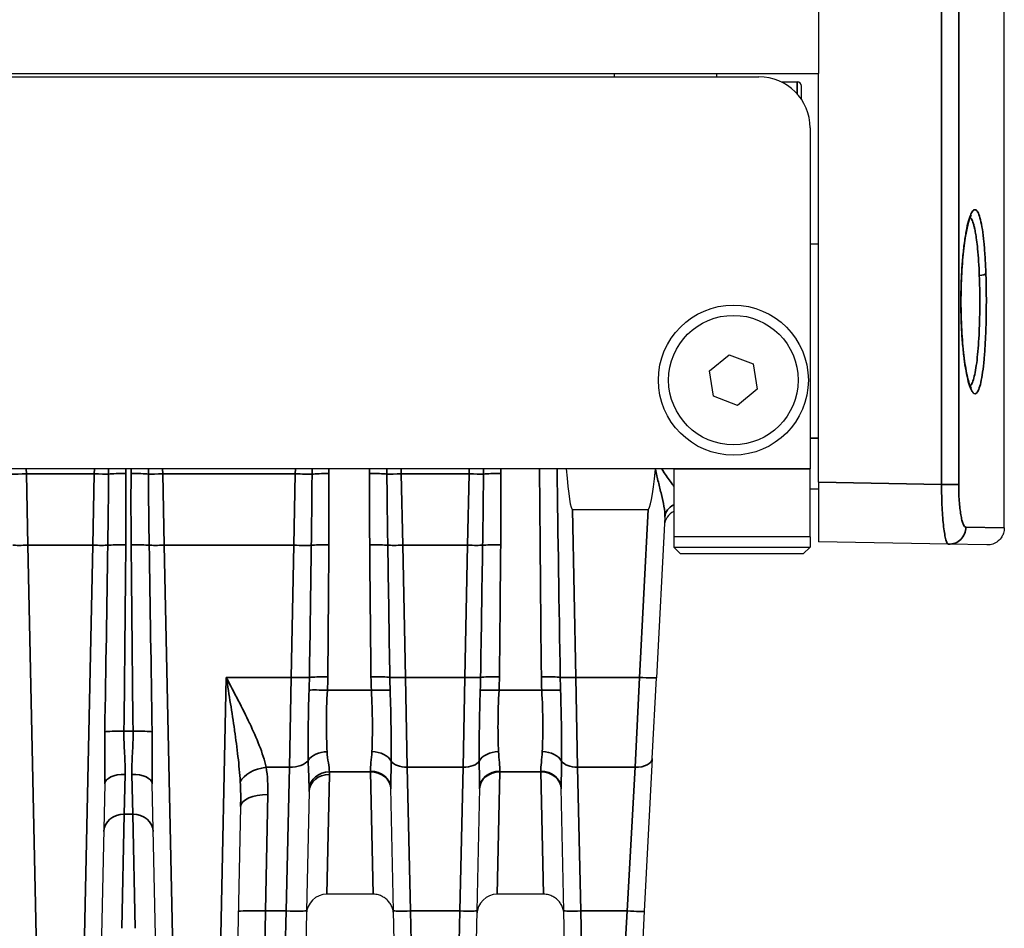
# Model space of a CAD drawing. Header units: millimetres. Extents: x 399 to 6233, y -1870 to 1602.
# Tile 349 of 656: x 4277 to 4306, y 569 to 596. Entities that reach past the tile are written whole.
import ezdxf

# ---------------------------------------------------------------- set-up
doc = ezdxf.new("R2010")
doc.units = ezdxf.units.MM
for name, color, linetype, lineweight in [('AM_8', 1, 'Continuous', 25), ('可見 (ISO)', 7, 'Continuous', 25), ('窄部可見 (ISO)', 7, 'Continuous', 35)]:
    doc.layers.add(name, color=color, linetype=linetype, lineweight=lineweight)
doc.layers.add('S40', color=7, linetype='Continuous')

# ---------------------------------------------------------------- blocks, each defined once
blk = doc.blocks.new('S40-正視-02')
at = {"layer": '可見 (ISO)'}
for p, q in [((61.95, -10.336), (61.95, 30.079)), ((56.5, 7.45), (56.5, 3)), ((-56.5, 3), (56.5, 3)), ((-54.75, 2.9), (54.75, 2.9)), ((50.5, 3), (50.5, 2.9)), ((53.5, 3), (53.5, 2.9)), ((56.5, -9), (56.5, 3)), ((55.404, 2.75), (55.875, 2.75)), ((56, 2.229), (56, 2.625)), ((56.25, 1.4), (56.25, -8.6)), ((56.25, -2), (56.5, -2)), ((53.299, -5.732), (53.881, -5.259)), ((53.881, -5.259), (54.583, -5.527)), ((53.417, -6.473), (53.299, -5.732)), ((54.583, -5.527), (54.701, -6.268)), ((54.701, -6.268), (54.119, -6.741)), ((54.119, -6.741), (53.417, -6.473)), ((52.25, -8.6), (-52.25, -8.6)), ((52.25, -8.6), (52.25, -10.6)), ((56.25, -10.6), (56.25, -8.6)), ((51.85, -9.2), (51.85, -9.2)), ((56.5, -9.2), (56.25, -9.2)), ((56.5, -9), (56.5, -10.75)), ((49.277, -9.8), (51.5, -9.8)), ((51.988, -10.022), (51.741, -14.733)), ((56.25, -10.6), (52.25, -10.6)), ((52.25, -10.6), (52.25, -10.9)), ((56.25, -10.6), (56.25, -10.9)), ((52.25, -10.9), (56.25, -10.9)), ((52.45, -11.1), (52.25, -10.9)), ((56.05, -11.1), (56.25, -10.9)), ((60.316, -10.817), (56.5, -10.75)), ((61.441, -10.836), (60.316, -10.817)), ((56.05, -11.1), (52.45, -11.1)), ((51.617, -17.105), (51.741, -14.733)), ((51.617, -17.105), (51.382, -21.587)), ((35.554, -17.846), (35.442, -23.163)), ((37.058, -23.163), (36.946, -17.846)), ((41.549, -18.073), (41.476, -21.57)), ((44.024, -21.571), (43.949, -17.977)), ((46.551, -17.977), (46.476, -21.571)), ((49.024, -21.571), (48.949, -17.977)), ((39.54, -18.517), (39.442, -23.163)), ((43.426, -21.087), (42.073, -21.087)), ((48.426, -21.087), (47.073, -21.087)), ((41.476, -21.57), (41.452, -22.721)), ((44.043, -22.463), (44.024, -21.571)), ((46.476, -21.571), (46.457, -22.463)), ((49.045, -22.576), (49.024, -21.571)), ((51.382, -21.587), (51.329, -22.613))]:
    blk.add_line(p, q, dxfattribs=at)
for radius in [2.2, 1.9]:
    blk.add_circle((54, -6), radius, dxfattribs=at)
for centre, radius, start, end in [((54.75, 1.4), 1.5, 0, 90), ((55.875, 2.625), 0.125, 0, 90), ((52.474, -10.3), 0.5, 116.6773, 177), ((42.073, -21.687), 0.6, 90, 178.8), ((47.073, -21.687), 0.6, 90, 178.8)]:
    blk.add_arc(centre, radius, start, end, dxfattribs=at)
for centre, major_axis, ratio, start_param, end_param in [((48.778, 14.073), (0.5, -23.873), 0.02094, 5.964333, 6.282747), ((52.75, 14.073), (-1.251, -23.873), 0.020916, 0.001096, 0.31706)]:
    blk.add_ellipse(centre, major_axis=major_axis, ratio=ratio, start_param=start_param, end_param=end_param, dxfattribs=at)
for points, knots in [([(60.982, -1.166), (60.982, -1.166), (60.982, -1.166), (60.981, -1.167), (60.973, -1.178), (60.948, -1.227), (60.928, -1.277), (60.881, -1.433), (60.853, -1.554), (60.796, -1.868), (60.767, -2.074), (60.72, -2.537), (60.702, -2.802), (60.685, -3.211), (60.681, -3.35), (60.678, -3.63), (60.678, -3.772), (60.682, -4.118), (60.689, -4.323), (60.7, -4.518)], [0.044217, 0.044217, 0.044217, 0.044217, 0.0458234, 0.0458234, 0.0754783, 0.0754783, 0.1234185, 0.1234185, 0.1904696, 0.1904696, 0.2709175, 0.2709175, 0.3552394, 0.3552394, 0.3972424, 0.3972424, 0.4396114, 0.4396114, 0.5013352, 0.5013352, 0.5013352, 0.5013352]), ([(60.7, -4.518), (60.714, -4.788), (60.736, -5.046), (60.79, -5.498), (60.823, -5.698), (60.891, -6.01), (60.929, -6.13), (60.97, -6.218), (60.981, -6.233), (60.981, -6.234), (60.981, -6.234), (60.981, -6.234)], [0, 0, 0, 0, 0.0852293, 0.0852293, 0.1700288, 0.1700288, 0.2535337, 0.2535337, 0.2898157, 0.2898157, 0.2906309, 0.2906309, 0.2906309, 0.2906309]), ([(61.95, -10.336), (61.95, -10.39), (61.941, -10.445), (61.912, -10.531), (61.896, -10.565), (61.849, -10.643), (61.812, -10.686), (61.744, -10.742), (61.716, -10.761), (61.639, -10.803), (61.585, -10.821), (61.502, -10.835), (61.471, -10.837), (61.441, -10.836)], [0, 0, 0, 0, 0.01613781, 0.01613781, 0.02726915, 0.02726915, 0.04367767, 0.04367767, 0.05366729, 0.05366729, 0.07010255, 0.07010255, 0.07914, 0.07914, 0.07914, 0.07914]), ([(44.026, -21.674), (44.026, -21.651), (44.024, -21.628), (44.018, -21.583), (44.013, -21.56), (43.997, -21.496), (43.982, -21.455), (43.943, -21.379), (43.92, -21.343), (43.868, -21.278), (43.838, -21.248), (43.773, -21.195), (43.737, -21.172), (43.663, -21.134), (43.623, -21.118), (43.532, -21.094), (43.479, -21.087), (43.426, -21.087)], [0, 0, 0, 0, 0.00692113, 0.00692113, 0.01375081, 0.01375081, 0.02679823, 0.02679823, 0.0393646, 0.0393646, 0.05193098, 0.05193098, 0.06449736, 0.06449736, 0.07706374, 0.07706374, 0.09281981, 0.09281981, 0.09281981, 0.09281981]), ([(49.026, -21.674), (49.026, -21.651), (49.024, -21.628), (49.018, -21.583), (49.013, -21.56), (48.997, -21.496), (48.982, -21.455), (48.943, -21.379), (48.92, -21.343), (48.868, -21.278), (48.838, -21.248), (48.773, -21.195), (48.737, -21.172), (48.663, -21.134), (48.623, -21.118), (48.532, -21.094), (48.479, -21.087), (48.426, -21.087)], [0, 0, 0, 0, 0.00692113, 0.00692113, 0.01375081, 0.01375081, 0.02679823, 0.02679823, 0.0393646, 0.0393646, 0.05193098, 0.05193098, 0.06449736, 0.06449736, 0.07706374, 0.07706374, 0.09281981, 0.09281981, 0.09281981, 0.09281981])]:
    blk.add_open_spline(points, degree=3, knots=knots, dxfattribs=at)
blk.add_open_spline([(51.718, -8.618), (51.718, -8.612), (51.719, -8.606), (51.72, -8.6)], degree=3, dxfattribs=at)
at = {"layer": '窄部可見 (ISO)'}
for p, q in [((60.109, -9.063), (60.109, 48.513)), ((60.611, 48.513), (60.611, -9.063)), ((55.875, 2.75), (55.875, 2.392)), ((56.25, -7.7), (56.5, -7.7)), ((33.252, -8.6), (33.256, -8.753)), ((35.244, -8.753), (35.248, -8.6)), ((37.252, -8.6), (37.256, -8.753)), ((41.144, -8.753), (41.148, -8.6)), ((44.252, -8.6), (44.256, -8.753)), ((46.244, -8.753), (46.248, -8.6)), ((56.25, -8.6), (52.25, -8.6)), ((33.256, -8.753), (35.244, -8.753)), ((33.299, -10.847), (33.256, -8.753)), ((35.244, -8.753), (35.201, -10.847)), ((37.299, -10.847), (37.256, -8.753)), ((37.256, -8.753), (41.144, -8.753)), ((41.144, -8.753), (41.101, -10.847)), ((44.299, -10.847), (44.256, -8.753)), ((44.256, -8.753), (46.244, -8.753)), ((46.244, -8.753), (46.201, -10.847)), ((56.5, -9), (60.109, -9.063)), ((60.611, -9.063), (60.109, -9.063)), ((49.277, -9.8), (49.381, -14.724)), ((51.242, -14.724), (51.5, -9.8)), ((61.95, -10.336), (60.818, -10.317)), ((35.201, -10.847), (33.299, -10.847)), ((33.299, -10.847), (33.557, -23.169)), ((34.943, -23.169), (35.201, -10.847)), ((41.101, -10.847), (37.299, -10.847)), ((37.299, -10.847), (37.557, -23.169)), ((41.02, -14.724), (41.101, -10.847)), ((46.201, -10.847), (44.299, -10.847)), ((44.299, -10.847), (44.381, -14.724)), ((46.119, -14.724), (46.201, -10.847)), ((38.943, -23.169), (39.119, -14.724)), ((39.119, -14.724), (41.02, -14.724)), ((41.02, -14.724), (40.971, -17.36)), ((44.43, -17.36), (44.381, -14.724)), ((44.381, -14.724), (46.119, -14.724)), ((46.119, -14.724), (46.07, -17.36)), ((49.381, -14.724), (51.242, -14.724)), ((49.43, -17.36), (49.381, -14.724)), ((51.242, -14.724), (51.118, -17.36)), ((41.551, -15.062), (41.551, -15.062)), ((42.088, -15.103), (43.377, -15.103)), ((43.927, -15.062), (43.927, -15.062)), ((46.573, -15.062), (46.573, -15.062)), ((47.123, -15.103), (48.377, -15.103)), ((48.927, -15.062), (48.927, -15.062)), ((36.116, -16.302), (36.384, -16.302)), ((39.379, -16.404), (39.379, -16.404)), ((39.454, -16.967), (39.454, -16.967)), ((41.522, -16.896), (41.522, -16.896)), ((43.959, -16.896), (43.959, -16.896)), ((46.541, -16.896), (46.541, -16.896)), ((48.959, -16.896), (48.959, -16.896)), ((36.124, -18.739), (36.154, -17.569)), ((36.346, -17.569), (36.376, -18.739)), ((40.289, -17.36), (40.971, -17.36)), ((40.876, -21.578), (40.971, -17.36)), ((42.073, -21.087), (42.149, -17.57)), ((43.349, -17.496), (42.148, -17.496)), ((43.349, -17.48), (43.349, -17.496)), ((43.426, -21.087), (43.349, -17.496)), ((44.43, -17.36), (46.07, -17.36)), ((44.43, -17.36), (44.524, -21.578)), ((45.976, -21.578), (46.07, -17.36)), ((47.073, -21.087), (47.151, -17.496)), ((47.151, -17.496), (47.151, -17.48)), ((48.349, -17.496), (47.151, -17.496)), ((48.349, -17.48), (48.349, -17.496)), ((48.426, -21.087), (48.349, -17.496)), ((49.43, -17.36), (51.118, -17.36)), ((49.43, -17.36), (49.524, -21.578)), ((50.883, -21.578), (51.118, -17.36)), ((40.34, -18.164), (40.275, -21.578)), ((36.053, -22.087), (36.124, -18.739)), ((36.376, -18.739), (36.124, -18.739)), ((36.447, -22.087), (36.376, -18.739)), ((40.275, -21.578), (40.251, -22.73)), ((40.876, -21.578), (40.275, -21.578)), ((40.852, -22.73), (40.876, -21.578)), ((45.976, -21.578), (44.524, -21.578)), ((44.524, -21.578), (44.543, -22.469)), ((45.957, -22.469), (45.976, -21.578)), ((50.883, -21.578), (49.524, -21.578)), ((49.524, -21.578), (49.545, -22.582)), ((50.829, -22.603), (50.883, -21.578))]:
    blk.add_line(p, q, dxfattribs=at)
for centre, major_axis, ratio, start_param, end_param in [((61.21, -2.871), (0.2, 0.007), 0.306556, 4.73652, 6.168815), ((60.5, -4.529), (0.2, 0.011), 0.306284, 6.109069, 6.283185), ((34.969, -21.875), (-0.514, -24.512), 0.020394, 2.13587, 2.143541), ((37.531, -21.875), (0.514, -24.512), 0.020394, 4.139644, 4.147316), ((44.531, -21.875), (0.514, -24.512), 0.020394, 4.139644, 4.147316), ((45.969, -21.875), (-0.514, -24.512), 0.020394, 2.13587, 2.143541), ((49.752, -32.457), (0.964, -45.999), 0.010868, 4.166905, 4.316386), ((33.256, -8.746), (0.5, 0.01), 0.013959, 3.705433, 4.712097), ((35.244, -8.746), (-0.5, 0.01), 0.013959, 1.571089, 2.577752), ((36.174, -8.774), (0.6, 0.004), 0.058757, 1.570359, 2.576719), ((36.326, -8.774), (0.6, -0.004), 0.058757, 0.564874, 1.571234), ((37.256, -8.746), (-0.5, -0.01), 0.013959, 0.563841, 1.570504), ((41.144, -8.744), (0.6, -0.013), 0.013959, 4.712681, 5.672806), ((42.127, -8.775), (-0.6, -0.006), 0.058755, 4.711774, 5.671663), ((43.326, -8.774), (-0.6, 0.004), 0.058757, 3.706466, 4.712827), ((44.256, -8.746), (-0.5, -0.01), 0.013959, 0.563841, 1.570504), ((46.244, -8.746), (0.5, -0.01), 0.013959, 4.712681, 5.719345), ((47.174, -8.774), (-0.6, -0.004), 0.058757, 4.711951, 5.718312), ((52.488, -10.048), (-0.499, 0.026), 0.873657, 5.253727, 6.283185), ((60.325, -10.317), (-0.009, -0.5), 0.98763, 0, 1.588034), ((33.299, -10.829), (0.5, 0.01), 0.034892, 3.62965, 4.711658), ((35.201, -10.829), (-0.5, 0.01), 0.034892, 1.571527, 2.653535), ((34.748, -32.457), (-0.964, -45.999), 0.010868, 1.929507, 2.060085), ((36.172, -10.867), (0.6, -0.005), 0.058756, 1.57128, 2.65294), ((35.395, -23.669), (0.533, 32.384), 0.019013, 4.94222, 5.120295), ((36.328, -10.867), (0.6, 0.005), 0.058756, 0.488652, 1.570312), ((37.105, -23.669), (-0.533, 32.384), 0.019013, 1.16289, 1.340965), ((37.299, -10.829), (-0.5, -0.01), 0.034892, 0.488057, 1.570065), ((37.752, -32.457), (0.964, -45.999), 0.010868, 4.2231, 4.353678), ((41.101, -10.826), (0.6, -0.013), 0.034892, 4.71312, 5.744383), ((-2818.371, 28.529), (2860.217, 15.262), 0.998902, 6.262704, 6.264061), ((42.13, -10.869), (-0.6, 0.004), 0.058757, 4.712779, 5.743713), ((41.255, -25.939), (0.566, 35.382), 0.019792, 5.035681, 5.153787), ((43.328, -10.867), (-0.6, -0.005), 0.058756, 3.630245, 4.711905), ((44.107, -23.388), (-0.529, 32.381), 0.019208, 1.172292, 1.299088), ((44.299, -10.829), (-0.5, -0.01), 0.034892, 0.488057, 1.570065), ((3171.78, 36.516), (-3128.226, 18.641), 0.998953, 0.021122, 0.022363), ((46.201, -10.829), (0.5, -0.01), 0.034892, 4.71312, 5.795128), ((-3081.28, 36.516), (3128.226, 18.641), 0.998953, 6.260823, 6.262063), ((47.172, -10.867), (-0.6, 0.005), 0.058756, 4.712873, 5.794533), ((46.393, -23.388), (0.529, 32.381), 0.019208, 4.984098, 5.110893), ((41.02, -14.703), (0.6, -0.013), 0.034892, 4.71312, 5.832242), ((37.389, -14.301), (-0.098, 8.678), 0.48068, 4.615075, 4.658173), ((42.099, -14.744), (-0.6, 0.006), 0.058756, 4.712939, 5.831699), ((32.029, -14.616), (10.07, 0), 0.998272, 6.234735, 6.273976), ((43.366, -14.743), (-0.6, -0.007), 0.058755, 3.536831, 4.711744), ((55.044, -14.581), (-11.679, 0), 0.998272, 0.010815, 0.044766), ((44.381, -14.707), (-0.5, -0.01), 0.034892, 0.394772, 1.570065), ((46.93, -14.312), (-0.015, -8.387), 0.359374, 4.762021, 4.807062), ((46.119, -14.707), (0.5, -0.01), 0.034892, 4.71312, 5.888413), ((43.57, -14.312), (-0.015, 8.387), 0.359374, 4.617716, 4.662757), ((47.134, -14.743), (-0.6, 0.007), 0.058755, 4.713034, 5.887947), ((35.456, -14.581), (11.679, 0), 0.998272, 6.23842, 6.27237), ((48.366, -14.743), (-0.6, -0.007), 0.058755, 3.536831, 4.711744), ((60.044, -14.581), (-11.679, 0), 0.998272, 0.010815, 0.044766), ((49.381, -14.707), (-0.5, -0.01), 0.034892, 0.394772, 1.570065), ((51.93, -14.312), (-0.015, -8.387), 0.359374, 4.762021, 4.807062), ((51.242, -14.707), (0.499, -0.026), 0.034852, 4.714215, 6.283185), ((42.088, -15.138), (-0.599, 0.029), 0.058689, 4.715248, 5.8287), ((43.377, -15.138), (-0.599, -0.027), 0.058699, 3.540675, 4.709747), ((47.123, -15.138), (-0.599, 0.027), 0.058699, 4.715031, 5.884103), ((48.377, -15.138), (-0.599, -0.027), 0.058699, 3.540675, 4.709747), ((36.116, -16.337), (-0.6, 0.007), 0.058754, 4.713094, 5.925287), ((36.384, -16.337), (0.6, 0.007), 0.058754, 0.357898, 1.570091), ((42.078, -17.299), (-0.599, -0.027), 0.65857, 4.682756, 5.858717), ((43.392, -17.298), (0.6, -0.02), 0.658485, 0.357875, 1.592999), ((47.108, -17.298), (-0.6, -0.02), 0.658485, 4.690186, 5.92531), ((48.392, -17.298), (0.6, -0.02), 0.658485, 0.357875, 1.592999), ((40.971, -17.023), (0.6, -0.013), 0.56206, 4.724162, 5.89911), ((44.43, -17.079), (-0.5, -0.01), 0.56206, 0.324392, 1.559023), ((46.07, -17.079), (0.5, -0.01), 0.56206, 4.724162, 5.958793), ((49.43, -17.079), (-0.5, -0.01), 0.56206, 0.324392, 1.559023), ((51.118, -17.079), (0.499, -0.026), 0.561617, 4.741814, 6.283185), ((36.154, -17.858), (-0.6, 0.013), 0.481235, 4.722469, 6.283185), ((36.346, -17.858), (0.6, 0.013), 0.481235, 0, 1.560716), ((40.289, -17.81), (-0.786, -0.15), 0.555227, 4.606487, 5.897702), ((42.149, -18.086), (-0.6, 0.013), 0.859283, 4.730386, 6.283185), ((42.148, -18.01), (-0.599, -0.028), 0.856112, 4.672228, 6.168877), ((43.349, -17.99), (0.6, 0.013), 0.850862, 0, 1.552975), ((43.349, -18.01), (0.6, 0.013), 0.856313, 0, 1.552861), ((47.151, -17.99), (-0.6, 0.013), 0.850862, 4.73021, 6.283185), ((47.151, -18.01), (-0.6, 0.013), 0.856313, 4.730324, 6.283185), ((48.349, -17.99), (0.6, 0.013), 0.850862, 0, 1.552975), ((48.349, -18.01), (0.6, 0.013), 0.856313, 0, 1.552861), ((40.34, -18.534), (-0.8, 0.017), 0.461544, 4.722057, 6.283185), ((36.124, -19.262), (-0.6, 0.013), 0.871195, 4.730636, 6.283185), ((36.376, -19.262), (0.6, 0.013), 0.871195, 0, 1.552549), ((40.275, -21.606), (-0.8, 0.017), 0.034892, 4.71312, 6.283185), ((40.876, -21.557), (0.6, -0.013), 0.034892, 4.71312, 6.283185), ((44.524, -21.561), (-0.5, -0.01), 0.034892, 0, 1.570065), ((45.976, -21.561), (0.5, -0.01), 0.034892, 4.71312, 6.283185), ((49.524, -21.561), (-0.5, -0.01), 0.034892, 0, 1.570065), ((50.883, -21.561), (0.499, -0.026), 0.034852, 4.714215, 6.283185)]:
    blk.add_ellipse(centre, major_axis=major_axis, ratio=ratio, start_param=start_param, end_param=end_param, dxfattribs=at)
for points, knots in [([(60.697, -4.529), (60.688, -4.359), (60.682, -4.186), (60.678, -4.01), (60.675, -3.833), (60.674, -3.653), (60.677, -3.477), (60.679, -3.3), (60.685, -3.126), (60.693, -2.955), (60.701, -2.785), (60.712, -2.618), (60.726, -2.461), (60.739, -2.304), (60.755, -2.156), (60.773, -2.017), (60.791, -1.878), (60.811, -1.751), (60.832, -1.637), (60.853, -1.524), (60.876, -1.423), (60.9, -1.337), (60.923, -1.252), (60.947, -1.182), (60.972, -1.128), (60.997, -1.075), (61.022, -1.037), (61.047, -1.017), (61.072, -0.997), (61.096, -0.993), (61.12, -1.008), (61.144, -1.022), (61.167, -1.053), (61.189, -1.101), (61.211, -1.149), (61.232, -1.213), (61.251, -1.294), (61.271, -1.375), (61.289, -1.47), (61.306, -1.579), (61.322, -1.688), (61.337, -1.812), (61.351, -1.947), (61.364, -2.082), (61.375, -2.227), (61.385, -2.382), (61.395, -2.536), (61.403, -2.702), (61.409, -2.871)], [0.01662398, 0.01662398, 0.01662398, 0.01662398, 0.017157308, 0.017157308, 0.017157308, 0.01769125, 0.01769125, 0.01769125, 0.018228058, 0.018228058, 0.018228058, 0.018764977, 0.018764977, 0.018764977, 0.019302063, 0.019302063, 0.019302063, 0.01983942, 0.01983942, 0.01983942, 0.020376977, 0.020376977, 0.020376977, 0.020914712, 0.020914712, 0.020914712, 0.021452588, 0.021452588, 0.021452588, 0.0219905, 0.0219905, 0.0219905, 0.022528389, 0.022528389, 0.022528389, 0.023066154, 0.023066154, 0.023066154, 0.023603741, 0.023603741, 0.023603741, 0.024141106, 0.024141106, 0.024141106, 0.024678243, 0.024678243, 0.024678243, 0.025215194, 0.025215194, 0.025215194, 0.025215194]), ([(61.217, -2.932), (61.211, -2.791), (61.204, -2.652), (61.196, -2.521), (61.188, -2.391), (61.178, -2.268), (61.167, -2.152), (61.164, -2.126), (61.162, -2.101), (61.159, -2.077), (61.15, -1.989), (61.139, -1.905), (61.128, -1.829), (61.124, -1.797), (61.119, -1.765), (61.114, -1.736), (61.104, -1.675), (61.094, -1.618), (61.083, -1.567), (61.075, -1.533), (61.068, -1.501), (61.06, -1.472), (61.05, -1.434), (61.04, -1.4), (61.029, -1.37), (61.019, -1.341), (61.008, -1.315), (60.998, -1.293), (60.989, -1.275), (60.98, -1.26), (60.97, -1.247), (60.964, -1.238), (60.957, -1.23), (60.951, -1.224)], [0.008451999, 0.008451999, 0.008451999, 0.008451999, 0.008898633, 0.008898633, 0.008898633, 0.009345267, 0.009345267, 0.009345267, 0.009443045, 0.009443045, 0.009443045, 0.009791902, 0.009791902, 0.009791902, 0.00993878, 0.00993878, 0.00993878, 0.010238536, 0.010238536, 0.010238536, 0.010434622, 0.010434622, 0.010434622, 0.01068517, 0.01068517, 0.01068517, 0.01093064, 0.01093064, 0.01093064, 0.011131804, 0.011131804, 0.011131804, 0.0112718, 0.0112718, 0.0112718, 0.0112718]), ([(61.409, -2.871), (61.415, -3.041), (61.419, -3.217), (61.423, -3.57), (61.423, -3.747), (61.42, -4.102), (61.417, -4.279), (61.406, -4.619), (61.399, -4.784), (61.38, -5.102), (61.369, -5.25), (61.344, -5.525), (61.33, -5.654), (61.297, -5.882), (61.28, -5.981), (61.242, -6.151), (61.221, -6.222), (61.156, -6.381), (61.108, -6.421), (61.034, -6.377), (61.009, -6.345), (60.959, -6.248), (60.935, -6.183), (60.887, -6.023), (60.864, -5.926), (60.821, -5.708), (60.8, -5.586), (60.763, -5.317), (60.747, -5.169), (60.718, -4.861), (60.706, -4.699), (60.697, -4.529)], [0.00802643, 0.00802643, 0.00802643, 0.00802643, 0.008563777, 0.008563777, 0.009101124, 0.009101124, 0.009638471, 0.009638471, 0.010175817, 0.010175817, 0.010713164, 0.010713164, 0.011250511, 0.011250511, 0.011787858, 0.011787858, 0.012325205, 0.012325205, 0.013399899, 0.013399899, 0.013937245, 0.013937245, 0.014474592, 0.014474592, 0.015011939, 0.015011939, 0.015549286, 0.015549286, 0.016086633, 0.016086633, 0.01662398, 0.01662398, 0.01662398, 0.01662398]), ([(61.231, -3.7), (61.231, -3.571), (61.23, -3.442), (61.225, -3.184), (61.221, -3.056), (61.217, -2.932)], [0.0076693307, 0.0076693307, 0.0076693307, 0.0076693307, 0.0080606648, 0.0080606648, 0.0084519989, 0.0084519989, 0.0084519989, 0.0084519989]), ([(60.951, -6.177), (60.952, -6.175), (60.954, -6.174), (60.976, -6.15), (60.996, -6.115), (61.034, -6.02), (61.053, -5.959), (61.087, -5.817), (61.103, -5.734), (61.133, -5.548), (61.146, -5.444), (61.17, -5.22), (61.18, -5.1), (61.199, -4.845), (61.206, -4.709), (61.219, -4.432), (61.223, -4.29), (61.229, -3.997), (61.231, -3.848), (61.231, -3.7)], [0.004064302, 0.004064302, 0.004064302, 0.004064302, 0.00409513, 0.00409513, 0.004541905, 0.004541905, 0.00498868, 0.00498868, 0.005435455, 0.005435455, 0.00588223, 0.00588223, 0.006329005, 0.006329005, 0.006775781, 0.006775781, 0.007222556, 0.007222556, 0.007669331, 0.007669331, 0.007669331, 0.007669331]), ([(51.988, -10.022), (51.993, -9.924), (51.98, -9.817), (51.961, -9.704), (51.942, -9.591), (51.916, -9.474), (51.888, -9.355), (51.859, -9.236), (51.829, -9.114), (51.799, -8.992), (51.769, -8.869), (51.738, -8.745), (51.718, -8.618)], [0, 0, 0, 0, 0.000385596, 0.000385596, 0.000385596, 0.000771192, 0.000771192, 0.000771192, 0.001156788, 0.001156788, 0.001156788, 0.001542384, 0.001542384, 0.001542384, 0.001542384]), ([(51.895, -8.6), (51.916, -8.638), (51.94, -8.674), (51.963, -8.709), (51.965, -8.712), (51.967, -8.715), (51.969, -8.718), (52.046, -8.834), (52.129, -8.943), (52.206, -9.05), (52.221, -9.071), (52.236, -9.092), (52.25, -9.113)], [0.0002994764, 0.0002994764, 0.0002994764, 0.0002994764, 0.0004322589, 0.0004322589, 0.0004322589, 0.0004436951, 0.0004436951, 0.0004436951, 0.0008873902, 0.0008873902, 0.0008873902, 0.0009751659, 0.0009751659, 0.0009751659, 0.0009751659]), ([(35.642, -10.847), (35.647, -10.514), (35.652, -10.181), (35.656, -9.848), (35.66, -9.485), (35.664, -9.122), (35.667, -8.758)], [0, 0, 0, 0, 0.001000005, 0.001000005, 0.001000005, 0.002089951, 0.002089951, 0.002089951, 0.002089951]), ([(36.833, -8.758), (36.836, -9.092), (36.839, -9.425), (36.843, -9.758), (36.847, -10.121), (36.852, -10.484), (36.858, -10.847)], [0, 0, 0, 0, 0.001000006, 0.001000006, 0.001000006, 0.00208995, 0.00208995, 0.00208995, 0.00208995]), ([(41.615, -10.847), (41.621, -10.448), (41.626, -10.048), (41.629, -9.648), (41.632, -9.352), (41.634, -9.056), (41.636, -8.76)], [0, 0, 0, 0, 0.001200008, 0.001200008, 0.001200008, 0.002089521, 0.002089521, 0.002089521, 0.002089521]), ([(43.833, -8.758), (43.836, -9.092), (43.839, -9.425), (43.843, -9.758), (43.847, -10.121), (43.852, -10.484), (43.858, -10.847)], [0, 0, 0, 0, 0.001000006, 0.001000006, 0.001000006, 0.00208995, 0.00208995, 0.00208995, 0.00208995]), ([(46.642, -10.847), (46.647, -10.514), (46.652, -10.181), (46.656, -9.848), (46.66, -9.485), (46.664, -9.122), (46.667, -8.758)], [0, 0, 0, 0, 0.001000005, 0.001000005, 0.001000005, 0.002089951, 0.002089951, 0.002089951, 0.002089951]), ([(60.316, -10.817), (60.302, -10.816), (60.289, -10.805), (60.262, -10.76), (60.249, -10.727), (60.224, -10.639), (60.212, -10.585), (60.189, -10.458), (60.178, -10.384), (60.159, -10.223), (60.15, -10.135), (60.135, -9.944), (60.128, -9.842), (60.113, -9.525), (60.108, -9.295), (60.109, -9.063)], [0, 0, 0, 0, 0.00034273, 0.00034273, 0.00068546, 0.00068546, 0.00102819, 0.00102819, 0.001370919, 0.001370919, 0.001713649, 0.001713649, 0.002056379, 0.002056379, 0.002741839, 0.002741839, 0.002741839, 0.002741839]), ([(60.611, -9.063), (60.611, -9.229), (60.616, -9.394), (60.627, -9.545), (60.633, -9.621), (60.64, -9.694), (60.647, -9.762), (60.655, -9.83), (60.664, -9.893), (60.674, -9.951), (60.684, -10.008), (60.694, -10.061), (60.706, -10.106), (60.717, -10.151), (60.729, -10.19), (60.741, -10.221), (60.766, -10.284), (60.792, -10.316), (60.818, -10.317)], [0, 0, 0, 0, 0.000495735, 0.000495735, 0.000495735, 0.000743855, 0.000743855, 0.000743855, 0.000992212, 0.000992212, 0.000992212, 0.001240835, 0.001240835, 0.001240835, 0.001489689, 0.001489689, 0.001489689, 0.001987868, 0.001987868, 0.001987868, 0.001987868]), ([(39.119, -14.724), (39.356, -15.175), (39.595, -15.626), (39.804, -16.067), (39.805, -16.07), (39.807, -16.073), (39.808, -16.076), (39.911, -16.294), (40.006, -16.508), (40.088, -16.72), (40.172, -16.936), (40.243, -17.151), (40.289, -17.36)], [-0.000014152, -0.000014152, -0.000014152, -0.000014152, 0.001513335, 0.001513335, 0.001513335, 0.00152394, 0.00152394, 0.00152394, 0.002277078, 0.002277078, 0.002277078, 0.003040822, 0.003040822, 0.003040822, 0.003040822]), ([(39.53, -17.785), (39.515, -17.542), (39.491, -17.293), (39.463, -17.047), (39.434, -16.794), (39.401, -16.543), (39.364, -16.288), (39.363, -16.28), (39.362, -16.272), (39.361, -16.264), (39.287, -15.753), (39.203, -15.239), (39.119, -14.724)], [0, 0, 0, 0, 0.000760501, 0.000760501, 0.000760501, 0.00154208, 0.00154208, 0.00154208, 0.001566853, 0.001566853, 0.001566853, 0.003133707, 0.003133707, 0.003133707, 0.003133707]), ([(41.524, -17.161), (41.521, -16.867), (41.52, -16.536), (41.524, -16.189), (41.527, -15.841), (41.536, -15.472), (41.55, -15.097)], [0.001060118, 0.001060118, 0.001060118, 0.001060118, 0.002188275, 0.002188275, 0.002188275, 0.003316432, 0.003316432, 0.003316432, 0.003316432]), ([(42.088, -15.103), (42.068, -15.435), (42.057, -15.762), (42.056, -16.37), (42.065, -16.657), (42.078, -16.904)], [0, 0, 0, 0, 0.00099613, 0.00099613, 0.001992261, 0.001992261, 0.001992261, 0.001992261]), ([(43.392, -16.903), (43.402, -16.652), (43.409, -16.37), (43.407, -16.063), (43.405, -15.755), (43.395, -15.435), (43.377, -15.103)], [0, 0, 0, 0, 0.000987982, 0.000987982, 0.000987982, 0.001975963, 0.001975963, 0.001975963, 0.001975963]), ([(43.928, -15.1), (43.941, -15.477), (43.949, -15.844), (43.959, -16.549), (43.959, -16.878), (43.958, -17.179)], [0, 0, 0, 0, 0.001138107, 0.001138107, 0.002276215, 0.002276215, 0.002276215, 0.002276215]), ([(46.542, -17.179), (46.541, -16.878), (46.541, -16.551), (46.546, -16.198), (46.55, -15.845), (46.559, -15.478), (46.572, -15.1)], [0, 0, 0, 0, 0.001125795, 0.001125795, 0.001125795, 0.00225159, 0.00225159, 0.00225159, 0.00225159]), ([(47.123, -15.103), (47.105, -15.435), (47.095, -15.758), (47.093, -16.066), (47.091, -16.373), (47.098, -16.652), (47.108, -16.903)], [0, 0, 0, 0, 0.000987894, 0.000987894, 0.000987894, 0.001975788, 0.001975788, 0.001975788, 0.001975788]), ([(48.392, -16.903), (48.402, -16.652), (48.409, -16.37), (48.407, -16.063), (48.405, -15.755), (48.395, -15.435), (48.377, -15.103)], [0, 0, 0, 0, 0.000987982, 0.000987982, 0.000987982, 0.001975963, 0.001975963, 0.001975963, 0.001975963]), ([(48.928, -15.1), (48.941, -15.478), (48.949, -15.843), (48.959, -16.549), (48.959, -16.878), (48.958, -17.179)], [0, 0, 0, 0, 0.001125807, 0.001125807, 0.002251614, 0.002251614, 0.002251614, 0.002251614]), ([(35.554, -17.846), (35.559, -17.601), (35.555, -17.352), (35.553, -17.102), (35.553, -17.097), (35.553, -17.092), (35.553, -17.087), (35.551, -16.832), (35.55, -16.576), (35.554, -16.318)], [0, 0, 0, 0, 0.000759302, 0.000759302, 0.000759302, 0.000774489, 0.000774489, 0.000774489, 0.001548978, 0.001548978, 0.001548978, 0.001548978]), ([(36.116, -16.302), (36.113, -16.525), (36.122, -16.742), (36.145, -17.166), (36.159, -17.374), (36.154, -17.569)], [0, 0, 0, 0, 0.000661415, 0.000661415, 0.001322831, 0.001322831, 0.001322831, 0.001322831]), ([(36.346, -17.569), (36.341, -17.373), (36.355, -17.17), (36.378, -16.746), (36.387, -16.524), (36.384, -16.302)], [0, 0, 0, 0, 0.000661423, 0.000661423, 0.001322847, 0.001322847, 0.001322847, 0.001322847]), ([(36.946, -16.318), (36.95, -16.576), (36.949, -16.833), (36.947, -17.088), (36.947, -17.094), (36.947, -17.101), (36.947, -17.107), (36.945, -17.355), (36.941, -17.602), (36.946, -17.846)], [0, 0, 0, 0, 0.000774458, 0.000774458, 0.000774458, 0.000793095, 0.000793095, 0.000793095, 0.001548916, 0.001548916, 0.001548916, 0.001548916]), ([(43.349, -17.48), (43.347, -17.4), (43.356, -17.313), (43.366, -17.217), (43.377, -17.121), (43.387, -17.016), (43.392, -16.903)], [0, 0, 0, 0, 0.000446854, 0.000446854, 0.000446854, 0.000893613, 0.000893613, 0.000893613, 0.000893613]), ([(47.108, -16.903), (47.113, -17.016), (47.123, -17.121), (47.134, -17.217), (47.144, -17.313), (47.153, -17.4), (47.151, -17.48)], [0, 0, 0, 0, 0.000446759, 0.000446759, 0.000446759, 0.000893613, 0.000893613, 0.000893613, 0.000893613]), ([(48.349, -17.48), (48.347, -17.4), (48.356, -17.313), (48.366, -17.217), (48.377, -17.121), (48.387, -17.016), (48.392, -16.903)], [0, 0, 0, 0, 0.000446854, 0.000446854, 0.000446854, 0.000893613, 0.000893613, 0.000893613, 0.000893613]), ([(43.958, -17.179), (43.958, -17.321), (43.955, -17.461), (43.952, -17.599), (43.949, -17.728), (43.946, -17.854), (43.949, -17.977)], [0, 0, 0, 0, 0.000535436, 0.000535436, 0.000535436, 0.00103578, 0.00103578, 0.00103578, 0.00103578]), ([(46.551, -17.977), (46.554, -17.854), (46.551, -17.728), (46.548, -17.599), (46.545, -17.461), (46.542, -17.321), (46.542, -17.179)], [0.000000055, 0.000000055, 0.000000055, 0.000000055, 0.000500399, 0.000500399, 0.000500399, 0.001035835, 0.001035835, 0.001035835, 0.001035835]), ([(48.958, -17.179), (48.958, -17.321), (48.955, -17.461), (48.952, -17.599), (48.949, -17.728), (48.946, -17.854), (48.949, -17.977)], [0, 0, 0, 0, 0.000535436, 0.000535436, 0.000535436, 0.00103578, 0.00103578, 0.00103578, 0.00103578])]:
    blk.add_open_spline(points, degree=3, knots=knots, dxfattribs=at)
for points in [[(36.173, -8.6), (36.173, -8.646), (36.173, -8.692), (36.174, -8.738)], [(36.326, -8.738), (36.327, -8.692), (36.327, -8.646), (36.327, -8.6)], [(41.636, -8.76), (41.636, -8.706), (41.636, -8.653), (41.637, -8.6)], [(42.126, -8.6), (42.126, -8.646), (42.127, -8.693), (42.127, -8.739)], [(43.326, -8.738), (43.327, -8.692), (43.327, -8.646), (43.327, -8.6)], [(47.173, -8.6), (47.173, -8.646), (47.173, -8.692), (47.174, -8.738)], [(48.366, -14.707), (48.343, -12.611), (48.325, -10.564), (48.312, -8.599)], [(36.174, -8.738), (36.179, -9.436), (36.177, -10.134), (36.172, -10.832)], [(36.328, -10.832), (36.323, -10.134), (36.321, -9.436), (36.326, -8.738)], [(42.127, -8.739), (42.135, -9.437), (42.135, -10.135), (42.13, -10.833)], [(43.328, -10.832), (43.323, -10.134), (43.321, -9.436), (43.326, -8.738)], [(47.174, -8.738), (47.179, -9.436), (47.177, -10.134), (47.172, -10.832)], [(42.078, -16.904), (42.091, -17.138), (42.139, -17.335), (42.148, -17.496)], [(41.55, -17.979), (41.548, -17.722), (41.527, -17.445), (41.524, -17.161)], [(40.289, -17.36), (40.334, -17.618), (40.345, -17.886), (40.34, -18.164)], [(42.148, -17.496), (42.149, -17.521), (42.149, -17.545), (42.149, -17.57)], [(39.54, -18.517), (39.545, -18.271), (39.544, -18.027), (39.53, -17.785)], [(41.549, -18.073), (41.55, -18.042), (41.55, -18.01), (41.55, -17.979)]]:
    blk.add_open_spline(points, degree=3, dxfattribs=at)

msp = doc.modelspace()

# ---------------------------------------------------------------- linework, layer by layer
at = {"layer": 'AM_8'}
msp.add_circle((4243.239, 552.128), 37.122, dxfattribs=at)

# ---------------------------------------------------------------- block references
at = {"layer": 'S40'}
msp.add_blockref('S40-正視-02', (4243.739, 591.128), dxfattribs=at)

doc.saveas('drawing.dxf')
